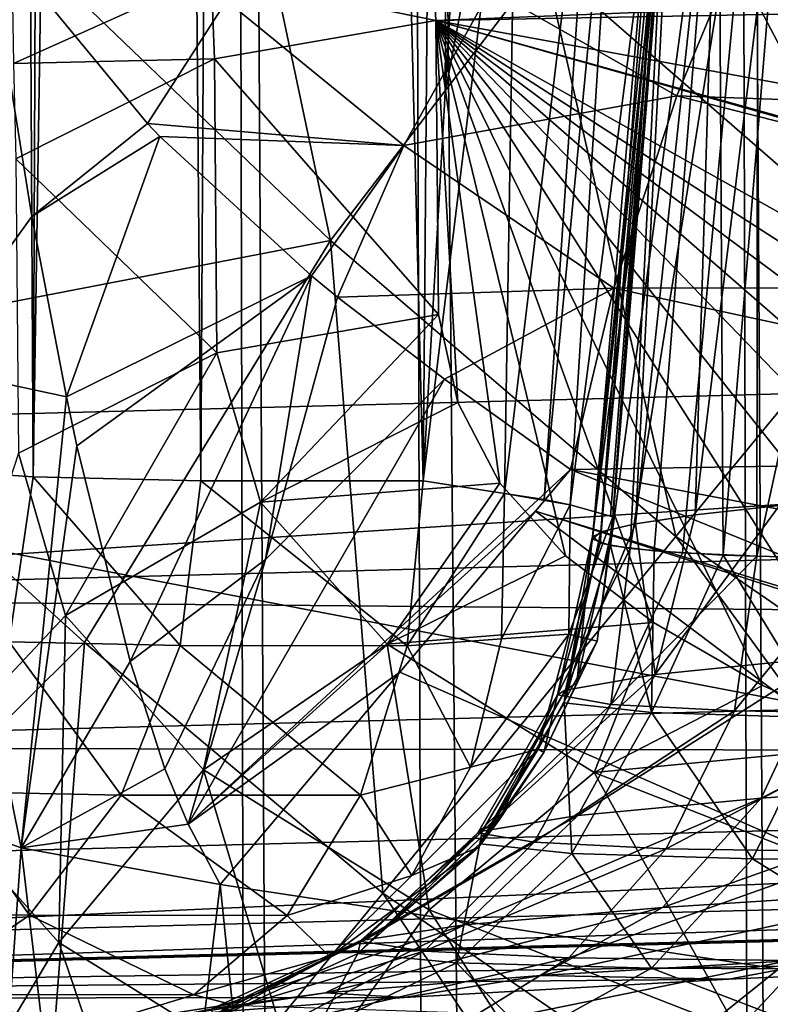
# Model space of a CAD drawing. Header units: metres. Extents: x -90 to 90, y -173 to 74.
# Tile 305 of 564: x -14.66 to -12.59, y -10.93 to -8.22. Entities that reach past the tile are written whole.
import ezdxf

# ---------------------------------------------------------------- set-up
doc = ezdxf.new("R2010")
doc.units = ezdxf.units.M
doc.layers.add('solid_509418', color=7, linetype='CONTINUOUS')
doc.layers.add('solid_509418_01', color=7, linetype='CONTINUOUS')

msp = doc.modelspace()

# ---------------------------------------------------------------- linework, layer by layer
at = {"layer": 'solid_509418'}
for points in [[(-13.547539, -9.492311, 12.051771), (-14.046364, 10.410115, 12.543376), (-13.377323, 11.1847, 11.918725)], [(-13.486521, -8.424356, 12.002365), (-13.547539, -9.492311, 12.051771), (-13.377323, 11.1847, 11.918725)], [(-13.486521, -8.424356, 12.002365), (-13.377323, 11.1847, 11.918725), (-13.424643, -7.351777, 11.954239)], [(-10.1, 11.1, -22.5), (-71.5, -12.5, -22.5), (-24.472662, 8.080914, -22.5)], [(-10.1, 11.1, -22.5), (-10.1, 0.9, -22.5), (-71.5, -12.5, -22.5)], [(-14.158298, -9.491641, 12.680989), (-14.318481, 9.99194, 12.902297), (-14.046364, 10.410115, 12.543376)], [(-13.547539, -9.492311, 12.051771), (-14.158298, -9.491641, 12.680989), (-14.046364, 10.410115, 12.543376)], [(-11.92303, 0.664261, -19.6), (-15.147218, 10.295777, -19.6), (-16.511808, -9.356192, -19.6)], [(-14.618385, -9.481203, 13.430532), (-14.541306, 9.540388, 13.275727), (-14.318481, 9.99194, 12.902297)], [(-14.158298, -9.491641, 12.680989), (-14.618385, -9.481203, 13.430532), (-14.318481, 9.99194, 12.902297)], [(-14.618385, -9.481203, 13.430532), (-14.718115, 9.026982, 13.660608), (-14.541306, 9.540388, 13.275727)], [(-14.618385, -9.481203, 13.430532), (-14.903536, -9.461506, 14.262448), (-14.718115, 9.026982, 13.660608)], [(-12.208568, -151.319458, -57.399166), (-13.60435, 5.890456, -57.230949), (-12.711701, 5.898749, -57.701679)], [(-10.980026, -146.921387, -58.026299), (-12.711701, 5.898749, -57.701679), (-11.728061, 5.907754, -58.096577)], [(-11.805877, -149.06665, -57.632721), (-12.208568, -151.319458, -57.399166), (-12.711701, 5.898749, -57.701679)], [(-10.980026, -146.921387, -58.026299), (-11.805877, -149.06665, -57.632721), (-12.711701, 5.898749, -57.701679)], [(-13.702352, -163.051712, -56.240799), (-15.262668, 5.874669, -55.998146), (-14.07989, 5.885985, -56.930222)], [(-13.702352, -163.051712, -56.240799), (-14.743927, -163.060379, -55.154385), (-15.262668, 5.874669, -55.998146)], [(-13.100452, -163.044846, -56.739647), (-14.07989, 5.885985, -56.930222), (-13.60435, 5.890456, -57.230949)], [(-13.100452, -163.044846, -56.739647), (-13.702352, -163.051712, -56.240799), (-14.07989, 5.885985, -56.930222)], [(-12.208568, -151.319458, -57.399166), (-13.100452, -163.044846, -56.739647), (-13.60435, 5.890456, -57.230949)], [(-0.000087, -12.5, 22.5), (-71.5, 1.184448, 22.5), (-71.5, -12.5, 22.5)], [(71.5, -12.5, 22.5), (71.5, 1.184448, 22.5), (-71.5, 1.184448, 22.5)], [(-0.000087, -12.5, 22.5), (71.5, -12.5, 22.5), (-71.5, 1.184448, 22.5)], [(-10.1, 0.9, -22.5), (-9.929629, -0.394095, -22.5), (-71.5, -12.5, -22.5)], [(-11.342339, -0.36801, -19.6), (-11.92303, 0.664261, -19.6), (-16.511808, -9.356192, -19.6)], [(-4.685715, -9.046515, -19.6), (-11.342339, -0.36801, -19.6), (-16.511808, -9.356192, -19.6)], [(-9.929629, -0.394095, -22.5), (-9.430127, -1.6, -22.5), (-71.5, -12.5, -22.5)], [(-9.430127, -1.6, -22.5), (-8.635534, -2.635534, -22.5), (-71.5, -12.5, -22.5)], [(-8.635534, -2.635534, -22.5), (-7.6, -3.430127, -22.5), (-71.5, -12.5, -22.5)], [(-7.6, -3.430127, -22.5), (-6.394095, -3.929629, -22.5), (-71.5, -12.5, -22.5)], [(-6.394095, -3.929629, -22.5), (-5.1, -4.1, -22.5), (-71.5, -12.5, -22.5)], [(-5.1, -4.1, -22.5), (0, -12.5, -22.5), (-71.5, -12.5, -22.5)], [(-14.778551, -7.894018, -36.66188), (-13.801529, -8.831372, -36.278198), (-14.161408, -7.127429, -35.126606)], [(-13.801529, -8.831372, -36.278198), (-13.21464, -8.064328, -34.757454), (-14.161408, -7.127429, -35.126606)], [(-13.287686, -7.36987, 11.836002), (-13.486521, -8.424356, 12.002365), (-13.424643, -7.351777, 11.954239)], [(-13.287686, -7.36987, 11.836002), (-13.547539, -9.492311, 12.051771), (-13.486521, -8.424356, 12.002365)], [(-13.323679, -9.526972, 11.821799), (-13.547539, -9.492311, 12.051771), (-13.287686, -7.36987, 11.836002)], [(-13.323679, -9.526972, 11.821799), (-13.287686, -7.36987, 11.836002), (-13.069115, -7.403688, 11.566001)], [(-13.214661, -9.543471, 11.662107), (-13.323679, -9.526972, 11.821799), (-13.069115, -7.403688, 11.566001)], [(-13.214661, -9.543471, 11.662107), (-13.069115, -7.403688, 11.566001), (-13.008541, -7.414903, 11.460854)], [(-13.214661, -9.543471, 11.662107), (-13.008541, -7.414903, 11.460854), (-13.143627, -9.557492, 11.526412)], [(-13.21464, -8.064328, -34.757454), (-12.247032, -8.907413, -34.622677), (-13.030812, -7.415367, -33.100224)], [(-13.143627, -9.557492, 11.526412), (-13.008541, -7.414903, 11.460854), (-12.870891, -7.44915, 11.077715)], [(-13.030812, -7.415367, -33.100224), (-11.870951, -8.449636, -32.930157), (-12.480955, -7.655613, -31.214142)], [(-13.030812, -7.415367, -33.100224), (-12.247032, -8.907413, -34.622677), (-11.870951, -8.449636, -32.930157)], [(-13.143627, -9.557492, 11.526412), (-12.870891, -7.44915, 11.077715), (-13.032465, -9.589105, 11.175699)], [(-13.032465, -9.589105, 11.175699), (-12.870891, -7.44915, 11.077715), (-13.026583, -9.591049, 11.142102)], [(-13.027947, -9.623044, 10.65535), (-12.85939, -7.45375, 11.017086), (-12.854583, -7.482511, 10.550108)], [(-13.026583, -9.591049, 11.142102), (-12.85939, -7.45375, 11.017086), (-13.027947, -9.623044, 10.65535)], [(-13.026583, -9.591049, 11.142102), (-12.870891, -7.44915, 11.077715), (-12.85939, -7.45375, 11.017086)], [(-13.081969, -9.652363, -9.889048), (-12.854008, -7.482511, -9.445877), (-12.89364, -7.482511, -10)], [(-13.081969, -9.652363, -9.889048), (-13.03289, -9.669897, -9.349529), (-12.854008, -7.482511, -9.445877)], [(-13.058968, -9.632215, -10.430317), (-13.081969, -9.652363, -9.889048), (-12.89364, -7.482511, -10)], [(-13.081658, -9.644893, 10.097528), (-12.854583, -7.482511, 10.550108), (-12.867881, -7.482511, 9.552869)], [(-13.081658, -9.644893, 10.097528), (-12.941795, -8.555089, 10.601856), (-12.854583, -7.482511, 10.550108)], [(-13.061274, -9.663218, 9.565724), (-13.081658, -9.644893, 10.097528), (-12.867881, -7.482511, 9.552869)], [(-12.978443, -9.677987, 9.069899), (-13.061274, -9.663218, 9.565724), (-12.867881, -7.482511, 9.552869)], [(-13.058968, -9.632215, -10.430317), (-12.89364, -7.482511, -10), (-12.854008, -7.482511, -10.554123)], [(-12.9643, -9.609716, -10.963666), (-13.058968, -9.632215, -10.430317), (-12.854008, -7.482511, -10.554123)], [(-13.03289, -9.669897, -9.349529), (-12.73592, -7.482511, -8.903035), (-12.854008, -7.482511, -9.445877)], [(-13.03289, -9.669897, -9.349529), (-12.912639, -9.684482, -8.821441), (-12.73592, -7.482511, -8.903035)], [(-13.027947, -9.623044, 10.65535), (-12.854583, -7.482511, 10.550108), (-12.941795, -8.555089, 10.601856)], [(-12.978443, -9.677987, 9.069899), (-12.867881, -7.482511, 9.552869), (-12.627409, -7.482511, 8.584963)], [(-12.835148, -9.690087, 8.588125), (-12.978443, -9.677987, 9.069899), (-12.627409, -7.482511, 8.584963)], [(-12.9643, -9.609716, -10.963666), (-12.854008, -7.482511, -10.554123), (-12.73592, -7.482511, -11.096965)], [(-12.799656, -9.585431, -11.479733), (-12.9643, -9.609716, -10.963666), (-12.73592, -7.482511, -11.096965)], [(-12.912639, -9.684482, -8.821441), (-12.723294, -9.69584, -8.313897), (-12.73592, -7.482511, -8.903035)], [(-12.630316, -9.699416, 8.121377), (-12.835148, -9.690087, 8.588125), (-12.627409, -7.482511, 8.584963)], [(-12.799656, -9.585431, -11.479733), (-12.73592, -7.482511, -11.096965), (-12.541779, -7.482511, -11.617476)], [(-12.567904, -9.559543, -11.969412), (-12.799656, -9.585431, -11.479733), (-12.541779, -7.482511, -11.617476)], [(-12.723294, -9.69584, -8.313897), (-12.541779, -7.482511, -8.382524), (-12.73592, -7.482511, -8.903035)], [(-12.723294, -9.69584, -8.313897), (-12.468018, -9.703818, -7.835648), (-12.541779, -7.482511, -8.382524)], [(-12.630316, -9.699416, 8.121377), (-12.627409, -7.482511, 8.584963), (-12.148947, -7.482511, 7.7099)], [(-12.352301, -9.705926, 7.660094), (-12.630316, -9.699416, 8.121377), (-12.148947, -7.482511, 7.7099)], [(0, -7.687311, -46.93359), (-13.523564, -8.003015, -46.673435), (-13.512323, -8.226563, -47.111675)], [(-15.36127, -9.132226, -37.804184), (-13.801529, -8.831372, -36.278198), (-14.778551, -7.894018, -36.66188)], [(-12.636285, -7.916637, -39.417786), (-12.850512, -8.434075, -39.354832), (-13.362271, -8.142173, -39.545101)], [(-10.628364, -8.512257, -38.801132), (-12.850512, -8.434075, -39.354832), (-12.636285, -7.916637, -39.417786)], [(-10.462199, -8.105529, -38.988941), (-10.628364, -8.512257, -38.801132), (-12.636285, -7.916637, -39.417786)], [(-14.919051, -9.176673, -40.73283), (-14.751, -7.970426, -40.281223), (-14.622603, -8.765265, -40.365097)], [(-14.304948, -8.510372, -40.060856), (-14.622603, -8.765265, -40.365097), (-14.751, -7.970426, -40.281223)], [(-14.087426, -8.172715, -39.860512), (-14.304948, -8.510372, -40.060856), (-14.751, -7.970426, -40.281223)], [(-14.679346, -7.962799, -46.011341), (-14.672814, -8.345006, -46.454613), (-14.129835, -8.100901, -46.616058)], [(-14.129835, -8.100901, -46.616058), (-13.512323, -8.226563, -47.111675), (-13.523564, -8.003015, -46.673435)], [(-13.801529, -8.831372, -36.278198), (-12.852977, -9.644985, -36.14072), (-13.21464, -8.064328, -34.757454)], [(-13.21464, -8.064328, -34.757454), (-12.852977, -9.644985, -36.14072), (-12.247032, -8.907413, -34.622677)], [(-14.129835, -8.100901, -46.616058), (-14.672814, -8.345006, -46.454613), (-14.120768, -8.332088, -47.075211)], [(-14.129835, -8.100901, -46.616058), (-14.120768, -8.332088, -47.075211), (-13.512323, -8.226563, -47.111675)], [(-13.362271, -8.142173, -39.545101), (-13.600104, -8.570844, -39.64003), (-14.087426, -8.172715, -39.860512)], [(-12.850512, -8.434075, -39.354832), (-13.600104, -8.570844, -39.64003), (-13.362271, -8.142173, -39.545101)], [(-13.600104, -8.570844, -39.64003), (-14.304948, -8.510372, -40.060856), (-14.087426, -8.172715, -39.860512)], [(-14.120768, -8.332088, -47.075211), (-13.505267, -9.03509, -49.33363), (-13.512323, -8.226563, -47.111675)], [(-13.512323, -8.226563, -47.111675), (-4.496129, -10.77453, -54.802464), (-4.386632, -10.773808, -54.808865)], [(-13.512323, -8.226563, -47.111675), (-8.997542, -10.753182, -54.39917), (-4.496129, -10.77453, -54.802464)], [(-13.512323, -8.226563, -47.111675), (-9.627283, -10.728036, -54.281868), (-8.997542, -10.753182, -54.39917)], [(-13.512323, -8.226563, -47.111675), (-10.225399, -10.676321, -54.093987), (-9.627283, -10.728036, -54.281868)], [(-13.512323, -8.226563, -47.111675), (-10.794952, -10.597346, -53.833401), (-10.225399, -10.676321, -54.093987)], [(-13.512323, -8.226563, -47.111675), (-11.326753, -10.493185, -53.506504), (-10.794952, -10.597346, -53.833401)], [(-13.512323, -8.226563, -47.111675), (-11.817164, -10.363397, -53.112366), (-11.326753, -10.493185, -53.506504)], [(-13.512323, -8.226563, -47.111675), (-12.252585, -10.214818, -52.670815), (-11.817164, -10.363397, -53.112366)], [(-13.512323, -8.226563, -47.111675), (-12.614768, -10.054604, -52.202896), (-12.252585, -10.214818, -52.670815)], [(-13.512323, -8.226563, -47.111675), (-12.914013, -9.881354, -51.703987), (-12.614768, -10.054604, -52.202896)], [(-13.512323, -8.226563, -47.111675), (-13.155967, -9.698167, -51.182159), (-12.914013, -9.881354, -51.703987)], [(-13.512323, -8.226563, -47.111675), (-13.336356, -9.49871, -50.620346), (-13.155967, -9.698167, -51.182159)], [(-13.512323, -8.226563, -47.111675), (-13.452491, -9.277022, -50.002373), (-13.336356, -9.49871, -50.620346)], [(-13.512323, -8.226563, -47.111675), (-13.505267, -9.03509, -49.33363), (-13.452491, -9.277022, -50.002373)], [(-14.672814, -8.345006, -46.454613), (-14.666004, -8.607258, -46.97681), (-14.120768, -8.332088, -47.075211)], [(-14.120768, -8.332088, -47.075211), (-14.666004, -8.607258, -46.97681), (-14.113739, -9.140624, -49.297161)], [(-14.120768, -8.332088, -47.075211), (-14.113739, -9.140624, -49.297161), (-13.505267, -9.03509, -49.33363)], [(-12.850512, -8.434075, -39.354832), (-13.023743, -8.962733, -39.444881), (-13.600104, -8.570844, -39.64003)], [(-10.77121, -8.960415, -38.717106), (-13.023743, -8.962733, -39.444881), (-12.850512, -8.434075, -39.354832)], [(-10.628364, -8.512257, -38.801132), (-10.77121, -8.960415, -38.717106), (-12.850512, -8.434075, -39.354832)], [(-14.304948, -8.510372, -40.060856), (-14.271123, -8.545315, -40.045429), (-14.622603, -8.765265, -40.365097)], [(-13.600104, -8.570844, -39.64003), (-14.271123, -8.545315, -40.045429), (-14.304948, -8.510372, -40.060856)], [(-14.271123, -8.545315, -40.045429), (-14.527555, -9.261508, -40.425781), (-14.622603, -8.765265, -40.365097)], [(-14.271123, -8.545315, -40.045429), (-13.853836, -8.929049, -39.872131), (-14.527555, -9.261508, -40.425781)], [(-13.600104, -8.570844, -39.64003), (-13.853836, -8.929049, -39.872131), (-14.271123, -8.545315, -40.045429)], [(-13.600104, -8.570844, -39.64003), (-13.78309, -8.987143, -39.846214), (-13.853836, -8.929049, -39.872131)], [(-13.023743, -8.962733, -39.444881), (-13.78309, -8.987143, -39.846214), (-13.600104, -8.570844, -39.64003)], [(-13.081658, -9.644893, 10.097528), (-13.027947, -9.623044, 10.65535), (-12.941795, -8.555089, 10.601856)], [(-14.666004, -8.607258, -46.97681), (-14.65948, -9.416164, -49.198631), (-14.113739, -9.140624, -49.297161)], [(-14.919051, -9.176673, -40.73283), (-14.622603, -8.765265, -40.365097), (-14.527555, -9.261508, -40.425781)], [(-15.36127, -9.132226, -37.804184), (-14.478093, -9.93661, -37.510059), (-13.801529, -8.831372, -36.278198)], [(-14.478093, -9.93661, -37.510059), (-13.65834, -10.625295, -37.408005), (-13.801529, -8.831372, -36.278198)], [(-13.801529, -8.831372, -36.278198), (-13.65834, -10.625295, -37.408005), (-12.852977, -9.644985, -36.14072)], [(-12.852977, -9.644985, -36.14072), (-9.98679, -11.613307, -36.140717), (-12.247032, -8.907413, -34.622677)], [(-13.853836, -8.929049, -39.872131), (-14.499253, -9.395478, -40.443558), (-14.527555, -9.261508, -40.425781)], [(-13.853836, -8.929049, -39.872131), (-14.352373, -9.988781, -40.530064), (-14.499253, -9.395478, -40.443558)], [(-13.853836, -8.929049, -39.872131), (-13.980638, -9.707699, -40.237976), (-14.352373, -9.988781, -40.530064)], [(-13.78309, -8.987143, -39.846214), (-13.980638, -9.707699, -40.237976), (-13.853836, -8.929049, -39.872131)], [(-13.023743, -8.962733, -39.444881), (-13.489005, -9.21274, -39.751858), (-13.78309, -8.987143, -39.846214)], [(-13.023743, -8.962733, -39.444881), (-13.142238, -9.460631, -39.68079), (-13.489005, -9.21274, -39.751858)], [(-10.882584, -9.424424, -38.741661), (-13.142238, -9.460631, -39.68079), (-13.023743, -8.962733, -39.444881)], [(-10.77121, -8.960415, -38.717106), (-10.882584, -9.424424, -38.741661), (-13.023743, -8.962733, -39.444881)], [(-13.489005, -9.21274, -39.751858), (-13.980638, -9.707699, -40.237976), (-13.78309, -8.987143, -39.846214)], [(-14.113739, -9.140624, -49.297161), (-13.994507, -9.550938, -50.433617), (-13.505267, -9.03509, -49.33363)], [(-13.994507, -9.550938, -50.433617), (-13.452491, -9.277022, -50.002373), (-13.505267, -9.03509, -49.33363)], [(-16.49987, -9.812085, -19.528992), (-4.685715, -9.046515, -19.6), (-16.511808, -9.356192, -19.6)], [(-16.49987, -9.812085, -19.528992), (-4.673811, -9.501084, -19.529415), (-4.685715, -9.046515, -19.6)], [(-15.562374, -11.014132, -38.479427), (-14.478093, -9.93661, -37.510059), (-15.36127, -9.132226, -37.804184)], [(-14.65948, -9.416164, -49.198631), (-14.529874, -9.862138, -50.433853), (-14.113739, -9.140624, -49.297161)], [(-14.529874, -9.862138, -50.433853), (-13.994507, -9.550938, -50.433617), (-14.113739, -9.140624, -49.297161)], [(-14.919051, -9.176673, -40.73283), (-14.652183, -10.5007, -40.898735), (-15.085649, -10.344482, -41.309837)], [(-14.919051, -9.176673, -40.73283), (-14.527555, -9.261508, -40.425781), (-14.652183, -10.5007, -40.898735)], [(-13.489005, -9.21274, -39.751858), (-13.142238, -9.460631, -39.68079), (-14.193104, -10.435116, -40.602791)], [(-13.489005, -9.21274, -39.751858), (-14.193104, -10.435116, -40.602791), (-13.980638, -9.707699, -40.237976)], [(-14.499253, -9.395478, -40.443558), (-14.652183, -10.5007, -40.898735), (-14.527555, -9.261508, -40.425781)], [(-13.994507, -9.550938, -50.433617), (-13.336356, -9.49871, -50.620346), (-13.452491, -9.277022, -50.002373)], [(-14.352373, -9.988781, -40.530064), (-14.652183, -10.5007, -40.898735), (-14.499253, -9.395478, -40.443558)], [(-14.951665, -10.309717, -50.361549), (-14.529874, -9.862138, -50.433853), (-14.65948, -9.416164, -49.198631)], [(-10.882584, -9.424424, -38.741661), (-10.956129, -9.877798, -38.873394), (-13.142238, -9.460631, -39.68079)], [(-14.684342, -9.934749, 13.405768), (-14.903536, -9.461506, 14.262448), (-14.618385, -9.481203, 13.430532)], [(-14.193104, -10.435116, -40.602791), (-13.142238, -9.460631, -39.68079), (-13.238481, -9.575096, -39.79081)], [(-11.670914, -10.059266, -39.293255), (-13.238481, -9.575096, -39.79081), (-13.142238, -9.460631, -39.68079)], [(-10.956129, -9.877798, -38.873394), (-11.670914, -10.059266, -39.293255), (-13.142238, -9.460631, -39.68079)], [(-14.214885, -9.944667, 12.639647), (-14.684342, -9.934749, 13.405768), (-14.618385, -9.481203, 13.430532)], [(-14.214885, -9.944667, 12.639647), (-14.618385, -9.481203, 13.430532), (-14.158298, -9.491641, 12.680989)], [(-13.590954, -9.945311, 11.996794), (-14.214885, -9.944667, 12.639647), (-14.158298, -9.491641, 12.680989)], [(-13.590954, -9.945311, 11.996794), (-14.158298, -9.491641, 12.680989), (-13.547539, -9.492311, 12.051771)], [(-13.323679, -9.526972, 11.821799), (-13.590954, -9.945311, 11.996794), (-13.547539, -9.492311, 12.051771)], [(-16.49987, -9.812085, -19.528992), (-4.662989, -9.914384, -19.323229), (-4.673811, -9.501084, -19.529415)], [(-13.994507, -9.550938, -50.433617), (-13.646532, -9.940362, -51.530193), (-13.336356, -9.49871, -50.620346)], [(-13.646532, -9.940362, -51.530193), (-13.155967, -9.698167, -51.182159), (-13.336356, -9.49871, -50.620346)], [(-14.529874, -9.862138, -50.433853), (-14.151136, -10.285941, -51.627239), (-13.994507, -9.550938, -50.433617)], [(-14.151136, -10.285941, -51.627239), (-13.646532, -9.940362, -51.530193), (-13.994507, -9.550938, -50.433617)], [(-13.323679, -9.526972, 11.821799), (-13.332425, -9.926131, 11.727135), (-13.590954, -9.945311, 11.996794)], [(-13.143627, -9.557492, 11.526412), (-13.332425, -9.926131, 11.727135), (-13.323679, -9.526972, 11.821799)], [(-13.214661, -9.543471, 11.662107), (-13.143627, -9.557492, 11.526412), (-13.323679, -9.526972, 11.821799)], [(-14.193104, -10.435116, -40.602791), (-13.238481, -9.575096, -39.79081), (-13.611456, -10.017683, -40.183769)], [(-13.611456, -10.017683, -40.183769), (-13.238481, -9.575096, -39.79081), (-11.316156, -11.023425, -39.724712)], [(-13.146728, -9.913476, 11.378605), (-13.332425, -9.926131, 11.727135), (-13.143627, -9.557492, 11.526412)], [(-10.998616, -10.292756, -39.109028), (-11.316156, -11.023425, -39.724712), (-13.238481, -9.575096, -39.79081)], [(-11.670914, -10.059266, -39.293255), (-10.998616, -10.292756, -39.109028), (-13.238481, -9.575096, -39.79081)], [(-13.146728, -9.913476, 11.378605), (-13.143627, -9.557492, 11.526412), (-13.026583, -9.591049, 11.142102)], [(-13.143627, -9.557492, 11.526412), (-13.032465, -9.589105, 11.175699), (-13.026583, -9.591049, 11.142102)], [(-12.910017, -10.024457, -11.488521), (-12.799656, -9.585431, -11.479733), (-12.567904, -9.559543, -11.969412)], [(-12.435924, -9.976906, -12.379835), (-12.910017, -10.024457, -11.488521), (-12.567904, -9.559543, -11.969412)], [(-13.146728, -9.913476, 11.378605), (-13.026583, -9.591049, 11.142102), (-13.06928, -9.932714, 10.92588)], [(-13.06928, -9.932714, 10.92588), (-13.026583, -9.591049, 11.142102), (-13.027947, -9.623044, 10.65535)], [(-12.910017, -10.024457, -11.488521), (-12.9643, -9.609716, -10.963666), (-12.799656, -9.585431, -11.479733)], [(-13.160207, -10.102384, -9.496452), (-13.081969, -9.652363, -9.889048), (-13.058968, -9.632215, -10.430317)], [(-13.15653, -10.067115, -10.508291), (-13.160207, -10.102384, -9.496452), (-13.058968, -9.632215, -10.430317)], [(-13.15653, -10.067115, -10.508291), (-13.058968, -9.632215, -10.430317), (-12.9643, -9.609716, -10.963666)], [(-12.910017, -10.024457, -11.488521), (-13.15653, -10.067115, -10.508291), (-12.9643, -9.609716, -10.963666)], [(-13.125137, -10.046782, 10.684406), (-13.027947, -9.623044, 10.65535), (-13.081658, -9.644893, 10.097528)], [(-13.125137, -10.046782, 10.684406), (-13.06928, -9.932714, 10.92588), (-13.027947, -9.623044, 10.65535)], [(-13.65834, -10.625295, -37.408005), (-10.612559, -12.716951, -37.408005), (-12.852977, -9.644985, -36.14072)], [(-13.178265, -10.080355, 9.772544), (-13.081658, -9.644893, 10.097528), (-13.061274, -9.663218, 9.565724)], [(-13.178265, -10.080355, 9.772544), (-13.125137, -10.046782, 10.684406), (-13.081658, -9.644893, 10.097528)], [(-13.160207, -10.102384, -9.496452), (-13.03289, -9.669897, -9.349529), (-13.081969, -9.652363, -9.889048)], [(-10.612559, -12.716951, -37.408005), (-9.98679, -11.613307, -36.140717), (-12.852977, -9.644985, -36.14072)], [(-13.178265, -10.080355, 9.772544), (-13.061274, -9.663218, 9.565724), (-12.978443, -9.677987, 9.069899)], [(-13.178265, -10.080355, 9.772544), (-12.978443, -9.677987, 9.069899), (-13.031507, -10.106607, 8.87047)], [(-13.160207, -10.102384, -9.496452), (-12.920116, -10.128191, -8.51258), (-13.03289, -9.669897, -9.349529)], [(-12.920116, -10.128191, -8.51258), (-12.912639, -9.684482, -8.821441), (-13.03289, -9.669897, -9.349529)], [(-13.031507, -10.106607, 8.87047), (-12.978443, -9.677987, 9.069899), (-12.835148, -9.690087, 8.588125)], [(-12.920116, -10.128191, -8.51258), (-12.723294, -9.69584, -8.313897), (-12.912639, -9.684482, -8.821441)], [(-13.980638, -9.707699, -40.237976), (-14.257271, -10.283654, -40.578358), (-14.352373, -9.988781, -40.530064)], [(-13.980638, -9.707699, -40.237976), (-14.193104, -10.435116, -40.602791), (-14.257271, -10.283654, -40.578358)], [(-13.646532, -9.940362, -51.530193), (-12.914013, -9.881354, -51.703987), (-13.155967, -9.698167, -51.182159)], [(-13.031507, -10.106607, 8.87047), (-12.835148, -9.690087, 8.588125), (-12.630316, -9.699416, 8.121377)], [(-13.031507, -10.106607, 8.87047), (-12.630316, -9.699416, 8.121377), (-12.691531, -10.124287, 8.021519)], [(-12.920116, -10.128191, -8.51258), (-12.449918, -10.143017, -7.614913), (-12.723294, -9.69584, -8.313897)], [(-12.449918, -10.143017, -7.614913), (-12.468018, -9.703818, -7.835648), (-12.723294, -9.69584, -8.313897)], [(-12.691531, -10.124287, 8.021519), (-12.630316, -9.699416, 8.121377), (-12.352301, -9.705926, 7.660094)], [(-12.691531, -10.124287, 8.021519), (-12.352301, -9.705926, 7.660094), (-12.174321, -10.132545, 7.266594)], [(-16.49987, -9.812085, -19.528992), (-16.489061, -10.224816, -19.322691), (-4.662989, -9.914384, -19.323229)], [(-14.951665, -10.309717, -50.361549), (-14.548372, -10.760963, -51.632214), (-14.529874, -9.862138, -50.433853)], [(-14.548372, -10.760963, -51.632214), (-14.151136, -10.285941, -51.627239), (-14.529874, -9.862138, -50.433853)], [(-13.646532, -9.940362, -51.530193), (-13.07777, -10.293498, -52.543972), (-12.914013, -9.881354, -51.703987)], [(-13.07777, -10.293498, -52.543972), (-12.614768, -10.054604, -52.202896), (-12.914013, -9.881354, -51.703987)], [(-16.489061, -10.224816, -19.322691), (-4.654322, -10.245353, -19.001001), (-4.662989, -9.914384, -19.323229)], [(-13.332425, -9.926131, 11.727135), (-13.417656, -10.278634, 11.569158), (-13.590954, -9.945311, 11.996794)], [(-13.146728, -9.913476, 11.378605), (-13.417656, -10.278634, 11.569158), (-13.332425, -9.926131, 11.727135)], [(-13.231538, -10.229146, 11.196733), (-13.417656, -10.278634, 11.569158), (-13.146728, -9.913476, 11.378605)], [(-13.231538, -10.229146, 11.196733), (-13.146728, -9.913476, 11.378605), (-13.06928, -9.932714, 10.92588)], [(-12.61872, -10.364152, -12.523413), (-12.435924, -9.976906, -12.379835), (-11.76271, -9.927236, -13.130546)], [(-11.905627, -10.314474, -13.313875), (-12.61872, -10.364152, -12.523413), (-11.76271, -9.927236, -13.130546)], [(-15.562374, -11.014132, -38.479427), (-14.622657, -11.799086, -38.360863), (-14.478093, -9.93661, -37.510059)], [(-14.376806, -10.355383, 12.516202), (-14.871157, -10.345825, 13.323435), (-14.684342, -9.934749, 13.405768)], [(-14.214885, -9.944667, 12.639647), (-14.376806, -10.355383, 12.516202), (-14.684342, -9.934749, 13.405768)], [(-14.478093, -9.93661, -37.510059), (-14.622657, -11.799086, -38.360863), (-13.65834, -10.625295, -37.408005)], [(-13.719481, -10.356005, 11.838916), (-14.376806, -10.355383, 12.516202), (-14.214885, -9.944667, 12.639647)], [(-13.590954, -9.945311, 11.996794), (-13.719481, -10.356005, 11.838916), (-14.214885, -9.944667, 12.639647)], [(-14.151136, -10.285941, -51.627239), (-13.530775, -10.671075, -52.732883), (-13.646532, -9.940362, -51.530193)], [(-13.417656, -10.278634, 11.569158), (-13.719481, -10.356005, 11.838916), (-13.590954, -9.945311, 11.996794)], [(-13.530775, -10.671075, -52.732883), (-13.07777, -10.293498, -52.543972), (-13.646532, -9.940362, -51.530193)], [(-13.231538, -10.229146, 11.196733), (-13.06928, -9.932714, 10.92588), (-13.215775, -10.238861, 10.705278)], [(-13.125137, -10.046782, 10.684406), (-13.215775, -10.238861, 10.705278), (-13.06928, -9.932714, 10.92588)], [(-13.122252, -10.41174, -11.583158), (-12.910017, -10.024457, -11.488521), (-12.435924, -9.976906, -12.379835)], [(-12.61872, -10.364152, -12.523413), (-13.122252, -10.41174, -11.583158), (-12.435924, -9.976906, -12.379835)], [(-14.257271, -10.283654, -40.578358), (-14.652183, -10.5007, -40.898735), (-14.352373, -9.988781, -40.530064)], [(-14.193104, -10.435116, -40.602791), (-13.611456, -10.017683, -40.183769), (-14.105115, -10.601272, -40.630325)], [(-14.105115, -10.601272, -40.630325), (-13.611456, -10.017683, -40.183769), (-11.316156, -11.023425, -39.724712)], [(-13.38547, -10.454457, -10.54754), (-13.15653, -10.067115, -10.508291), (-12.910017, -10.024457, -11.488521)], [(-13.122252, -10.41174, -11.583158), (-13.38547, -10.454457, -10.54754), (-12.910017, -10.024457, -11.488521)], [(-13.178265, -10.080355, 9.772544), (-13.215775, -10.238861, 10.705278), (-13.125137, -10.046782, 10.684406)], [(-13.07777, -10.293498, -52.543972), (-12.252585, -10.214818, -52.670815), (-12.614768, -10.054604, -52.202896)], [(-13.178265, -10.080355, 9.772544), (-13.397516, -10.458898, 9.765029), (-13.339654, -10.425116, 10.731424)], [(-13.178265, -10.080355, 9.772544), (-13.031507, -10.106607, 8.87047), (-13.397516, -10.458898, 9.765029)], [(-13.39158, -10.489793, -9.477261), (-13.160207, -10.102384, -9.496452), (-13.15653, -10.067115, -10.508291)], [(-13.38547, -10.454457, -10.54754), (-13.39158, -10.489793, -9.477261), (-13.15653, -10.067115, -10.508291)], [(-13.178265, -10.080355, 9.772544), (-13.339654, -10.425116, 10.731424), (-13.215775, -10.238861, 10.705278)], [(-13.031507, -10.106607, 8.87047), (-13.241925, -10.485278, 8.808512), (-13.397516, -10.458898, 9.765029)], [(-13.39158, -10.489793, -9.477261), (-13.139088, -10.515659, -8.435719), (-13.160207, -10.102384, -9.496452)], [(-13.031507, -10.106607, 8.87047), (-12.691531, -10.124287, 8.021519), (-13.241925, -10.485278, 8.808512)], [(-13.139088, -10.515659, -8.435719), (-12.920116, -10.128191, -8.51258), (-13.160207, -10.102384, -9.496452)], [(-12.691531, -10.124287, 8.021519), (-12.879849, -10.502974, 7.908629), (-13.241925, -10.485278, 8.808512)], [(-13.139088, -10.515659, -8.435719), (-12.642194, -10.530523, -7.485081), (-12.920116, -10.128191, -8.51258)], [(-12.642194, -10.530523, -7.485081), (-12.449918, -10.143017, -7.614913), (-12.920116, -10.128191, -8.51258)], [(-12.691531, -10.124287, 8.021519), (-12.174321, -10.132545, 7.266594), (-12.879849, -10.502974, 7.908629)], [(-12.174321, -10.132545, 7.266594), (-12.328483, -10.511123, 7.109589), (-12.879849, -10.502974, 7.908629)], [(-12.642194, -10.530523, -7.485081), (-11.930099, -10.533499, -6.682297), (-12.449918, -10.143017, -7.614913)], [(-16.489061, -10.224816, -19.322691), (-16.480408, -10.555308, -19.000631), (-4.654322, -10.245353, -19.001001)], [(-13.07777, -10.293498, -52.543972), (-12.303558, -10.595299, -53.432438), (-12.252585, -10.214818, -52.670815)], [(-16.480408, -10.555308, -19.000631), (-16.474726, -10.772271, -18.5933), (-4.654322, -10.245353, -19.001001)], [(-16.474726, -10.772271, -18.5933), (-4.648633, -10.462594, -18.5933), (-4.654322, -10.245353, -19.001001)], [(-13.231538, -10.229146, 11.196733), (-13.578357, -10.576451, 11.364318), (-13.417656, -10.278634, 11.569158)], [(-13.395404, -10.498996, 10.996116), (-13.578357, -10.576451, 11.364318), (-13.231538, -10.229146, 11.196733)], [(-13.395404, -10.498996, 10.996116), (-13.231538, -10.229146, 11.196733), (-13.215775, -10.238861, 10.705278)], [(-13.395404, -10.498996, 10.996116), (-13.215775, -10.238861, 10.705278), (-13.339654, -10.425116, 10.731424)], [(-13.417656, -10.278634, 11.569158), (-13.578357, -10.576451, 11.364318), (-13.719481, -10.356005, 11.838916)], [(-14.193104, -10.435116, -40.602791), (-14.652183, -10.5007, -40.898735), (-14.257271, -10.283654, -40.578358)], [(-14.548372, -10.760963, -51.632214), (-13.886823, -11.171638, -52.811184), (-14.151136, -10.285941, -51.627239)], [(-13.886823, -11.171638, -52.811184), (-13.530775, -10.671075, -52.732883), (-14.151136, -10.285941, -51.627239)], [(-13.530775, -10.671075, -52.732883), (-12.68399, -11.001126, -53.704525), (-13.07777, -10.293498, -52.543972)], [(-12.68399, -11.001126, -53.704525), (-12.303558, -10.595299, -53.432438), (-13.07777, -10.293498, -52.543972)], [(-14.855033, -11.273996, -51.414341), (-14.548372, -10.760963, -51.632214), (-14.951665, -10.309717, -50.361549)], [(-12.88953, -10.664826, -12.724026), (-12.61872, -10.364152, -12.523413), (-11.905627, -10.314474, -13.313875)], [(-12.120364, -10.615143, -13.573636), (-12.88953, -10.664826, -12.724026), (-11.905627, -10.314474, -13.313875)], [(-14.628937, -10.685427, 12.322175), (-15.161349, -10.67595, 13.191265), (-14.871157, -10.345825, 13.323435)], [(-15.085649, -10.344482, -41.309837), (-14.652183, -10.5007, -40.898735), (-14.812773, -12.772012, -41.800781)], [(-14.376806, -10.355383, 12.516202), (-14.628937, -10.685427, 12.322175), (-14.871157, -10.345825, 13.323435)], [(-13.921157, -10.686041, 11.592919), (-14.628937, -10.685427, 12.322175), (-14.376806, -10.355383, 12.516202)], [(-13.719481, -10.356005, 11.838916), (-13.921157, -10.686041, 11.592919), (-14.376806, -10.355383, 12.516202)], [(-13.578357, -10.576451, 11.364318), (-13.921157, -10.686041, 11.592919), (-13.719481, -10.356005, 11.838916)], [(-13.433521, -10.712445, -11.712295), (-13.122252, -10.41174, -11.583158), (-12.61872, -10.364152, -12.523413)], [(-12.88953, -10.664826, -12.724026), (-13.433521, -10.712445, -11.712295), (-12.61872, -10.364152, -12.523413)], [(-13.718779, -10.755211, -10.596948), (-13.38547, -10.454457, -10.54754), (-13.122252, -10.41174, -11.583158)], [(-13.433521, -10.712445, -11.712295), (-13.718779, -10.755211, -10.596948), (-13.122252, -10.41174, -11.583158)], [(-14.193104, -10.435116, -40.602791), (-14.105115, -10.601272, -40.630325), (-14.652183, -10.5007, -40.898735)], [(-13.653103, -10.724114, 10.792369), (-13.395404, -10.498996, 10.996116), (-13.339654, -10.425116, 10.731424)], [(-13.397516, -10.458898, 9.765029), (-13.653103, -10.724114, 10.792369), (-13.339654, -10.425116, 10.731424)], [(-16.474726, -10.772271, -18.5933), (-16.472555, -10.855165, -18.139265), (-4.648633, -10.462594, -18.5933)], [(-4.648633, -10.462594, -18.5933), (-16.472555, -10.855165, -18.139265), (-4.646463, -10.545487, -18.139265)], [(-13.726783, -10.7906, -9.443463), (-13.39158, -10.489793, -9.477261), (-13.38547, -10.454457, -10.54754)], [(-13.718779, -10.755211, -10.596948), (-13.726783, -10.7906, -9.443463), (-13.38547, -10.454457, -10.54754)], [(-13.397516, -10.458898, 9.765029), (-13.716075, -10.758258, 9.743767), (-13.653103, -10.724114, 10.792369)], [(-13.397516, -10.458898, 9.765029), (-13.241925, -10.485278, 8.808512), (-13.716075, -10.758258, 9.743767)], [(-13.726783, -10.7906, -9.443463), (-13.455597, -10.816514, -8.320411), (-13.39158, -10.489793, -9.477261)], [(-13.241925, -10.485278, 8.808512), (-13.544694, -10.784828, 8.706008), (-13.716075, -10.758258, 9.743767)], [(-13.241925, -10.485278, 8.808512), (-12.879849, -10.502974, 7.908629), (-13.544694, -10.784828, 8.706008)], [(-13.455597, -10.816514, -8.320411), (-13.139088, -10.515659, -8.435719), (-13.39158, -10.489793, -9.477261)], [(-14.652183, -10.5007, -40.898735), (-14.374192, -12.84906, -41.496414), (-14.812773, -12.772012, -41.800781)], [(-14.652183, -10.5007, -40.898735), (-14.105115, -10.601272, -40.630325), (-14.374192, -12.84906, -41.496414)], [(-13.395404, -10.498996, 10.996116), (-13.803352, -10.79887, 11.126861), (-13.578357, -10.576451, 11.364318)], [(-13.653103, -10.724114, 10.792369), (-13.803352, -10.79887, 11.126861), (-13.395404, -10.498996, 10.996116)], [(-12.879849, -10.502974, 7.908629), (-13.146695, -10.802501, 7.731101), (-13.544694, -10.784828, 8.706008)], [(-13.455597, -10.816514, -8.320411), (-12.920368, -10.831409, -7.295148), (-13.139088, -10.515659, -8.435719)], [(-12.879849, -10.502974, 7.908629), (-12.328483, -10.511123, 7.109589), (-13.146695, -10.802501, 7.731101)], [(-12.328483, -10.511123, 7.109589), (-12.541389, -10.81039, 6.868237), (-13.146695, -10.802501, 7.731101)], [(-12.920368, -10.831409, -7.295148), (-12.642194, -10.530523, -7.485081), (-13.139088, -10.515659, -8.435719)], [(-3.9411, -10.531639, -17.962793), (-4.164111, -10.534945, -18.05957), (-18.677124, -10.916807, -17.989838)], [(-11.59141, -10.811232, -14.93693), (-3.9411, -10.531639, -17.962793), (-18.677124, -10.916807, -17.989838)], [(-4.164111, -10.534945, -18.05957), (-17.612057, -10.886107, -18.097116), (-18.677124, -10.916807, -17.989838)], [(-4.164111, -10.534945, -18.05957), (-4.399084, -10.539559, -18.118292), (-17.612057, -10.886107, -18.097116)], [(-4.399084, -10.539559, -18.118292), (-4.646463, -10.545487, -18.139265), (-17.612057, -10.886107, -18.097116)], [(-4.646463, -10.545487, -18.139265), (-16.472555, -10.855165, -18.139265), (-17.612057, -10.886107, -18.097116)], [(-12.920368, -10.831409, -7.295148), (-12.152613, -10.83439, -6.429435), (-12.642194, -10.530523, -7.485081)], [(-12.152613, -10.83439, -6.429435), (-11.930099, -10.533499, -6.682297), (-12.642194, -10.530523, -7.485081)], [(-13.578357, -10.576451, 11.364318), (-13.803352, -10.79887, 11.126861), (-13.921157, -10.686041, 11.592919)], [(-14.374192, -12.84906, -41.496414), (-14.105115, -10.601272, -40.630325), (-14.070948, -10.934137, -40.745556)], [(-14.070948, -10.934137, -40.745556), (-14.105115, -10.601272, -40.630325), (-11.316156, -11.023425, -39.724712)], [(-12.68399, -11.001126, -53.704525), (-11.637781, -11.25933, -54.494034), (-12.303558, -10.595299, -53.432438)], [(-14.622657, -11.799086, -38.360863), (-11.361835, -14.038419, -38.360863), (-13.65834, -10.625295, -37.408005)], [(-11.361835, -14.038419, -38.360863), (-10.612559, -12.716951, -37.408005), (-13.65834, -10.625295, -37.408005)], [(-13.223803, -10.85167, -12.963485), (-12.88953, -10.664826, -12.724026), (-12.120364, -10.615143, -13.573636)], [(-12.38745, -10.801982, -13.886277), (-13.223803, -10.85167, -12.963485), (-12.120364, -10.615143, -13.573636)], [(-14.628937, -10.685427, 12.322175), (-14.947726, -10.903974, 12.075689), (-15.161349, -10.67595, 13.191265)], [(-14.17715, -10.904604, 11.281776), (-14.947726, -10.903974, 12.075689), (-14.628937, -10.685427, 12.322175)], [(-13.921157, -10.686041, 11.592919), (-14.17715, -10.904604, 11.281776), (-14.628937, -10.685427, 12.322175)], [(-13.803352, -10.79887, 11.126861), (-14.17715, -10.904604, 11.281776), (-13.921157, -10.686041, 11.592919)], [(-13.886823, -11.171638, -52.811184), (-12.982107, -11.524241, -53.84922), (-13.530775, -10.671075, -52.732883)], [(-13.815605, -10.89931, -11.864223), (-13.433521, -10.712445, -11.712295), (-12.88953, -10.664826, -12.724026)], [(-13.223803, -10.85167, -12.963485), (-13.815605, -10.89931, -11.864223), (-12.88953, -10.664826, -12.724026)], [(-12.982107, -11.524241, -53.84922), (-12.68399, -11.001126, -53.704525), (-13.530775, -10.671075, -52.732883)], [(-14.126239, -10.942107, -10.652036), (-13.718779, -10.755211, -10.596948), (-13.433521, -10.712445, -11.712295)], [(-13.815605, -10.89931, -11.864223), (-14.126239, -10.942107, -10.652036), (-13.433521, -10.712445, -11.712295)], [(-14.03883, -10.918348, 10.862075), (-13.803352, -10.79887, 11.126861), (-13.653103, -10.724114, 10.792369)], [(-13.716075, -10.758258, 9.743767), (-14.03883, -10.918348, 10.862075), (-13.653103, -10.724114, 10.792369)], [(-14.855033, -11.273996, -51.414341), (-14.233206, -11.685678, -52.593037), (-14.548372, -10.760963, -51.632214)], [(-14.233206, -11.685678, -52.593037), (-13.886823, -11.171638, -52.811184), (-14.548372, -10.760963, -51.632214)], [(-14.135426, -10.977533, -9.398124), (-13.726783, -10.7906, -9.443463), (-13.718779, -10.755211, -10.596948)], [(-14.126239, -10.942107, -10.652036), (-14.135426, -10.977533, -9.398124), (-13.718779, -10.755211, -10.596948)], [(-13.716075, -10.758258, 9.743767), (-14.10662, -10.953026, 9.707023), (-14.03883, -10.918348, 10.862075)], [(-13.716075, -10.758258, 9.743767), (-13.544694, -10.784828, 8.706008), (-14.10662, -10.953026, 9.707023)], [(-14.135426, -10.977533, -9.398124), (-13.840949, -11.003479, -8.177107), (-13.726783, -10.7906, -9.443463)], [(-13.544694, -10.784828, 8.706008), (-13.911957, -10.979852, 8.564888), (-14.10662, -10.953026, 9.707023)], [(-13.544694, -10.784828, 8.706008), (-13.146695, -10.802501, 7.731101), (-13.911957, -10.979852, 8.564888)], [(-13.840949, -11.003479, -8.177107), (-13.455597, -10.816514, -8.320411), (-13.726783, -10.7906, -9.443463)], [(-12.707608, -10.861014, -14.152292), (-11.59141, -10.811232, -14.93693), (-18.677124, -10.916807, -17.989838)], [(-13.803352, -10.79887, 11.126861), (-14.076478, -10.930205, 10.869446), (-14.17715, -10.904604, 11.281776)], [(-14.03883, -10.918348, 10.862075), (-14.076478, -10.930205, 10.869446), (-13.803352, -10.79887, 11.126861)], [(-13.146695, -10.802501, 7.731101), (-13.463906, -10.997443, 7.494857), (-13.911957, -10.979852, 8.564888)], [(-13.840949, -11.003479, -8.177107), (-13.259221, -11.018395, -7.062332), (-13.455597, -10.816514, -8.320411)], [(-13.146695, -10.802501, 7.731101), (-12.541389, -10.81039, 6.868237), (-13.463906, -10.997443, 7.494857)], [(-12.541389, -10.81039, 6.868237), (-12.78497, -11.004885, 6.552874), (-13.463906, -10.997443, 7.494857)], [(-13.259221, -11.018395, -7.062332), (-12.920368, -10.831409, -7.295148), (-13.455597, -10.816514, -8.320411)], [(-12.38745, -10.801982, -13.886277), (-12.707608, -10.861014, -14.152292), (-13.223803, -10.85167, -12.963485)], [(-11.759206, -10.808091, 6.161471), (-11.910489, -11.001777, 5.788701), (-12.78497, -11.004885, 6.552874)], [(-12.541389, -10.81039, 6.868237), (-11.759206, -10.808091, 6.161471), (-12.78497, -11.004885, 6.552874)], [(-12.38745, -10.801982, -13.886277), (-11.59141, -10.811232, -14.93693), (-12.707608, -10.861014, -14.152292)], [(-13.259221, -11.018395, -7.062332), (-12.424517, -11.021379, -6.121067), (-12.920368, -10.831409, -7.295148)], [(-12.424517, -11.021379, -6.121067), (-12.152613, -10.83439, -6.429435), (-12.920368, -10.831409, -7.295148)], [(-13.599245, -10.91141, -13.119748), (-12.707608, -10.861014, -14.152292), (-18.677124, -10.916807, -17.989838)], [(-13.223803, -10.85167, -12.963485), (-13.599245, -10.91141, -13.119748), (-13.815605, -10.89931, -11.864223)], [(-13.223803, -10.85167, -12.963485), (-12.707608, -10.861014, -14.152292), (-13.599245, -10.91141, -13.119748)], [(-14.947726, -10.903974, 12.075689), (-14.463579, -10.991283, 10.934574), (-15.303134, -10.990615, 11.799389)], [(-14.17715, -10.904604, 11.281776), (-14.463579, -10.991283, 10.934574), (-14.947726, -10.903974, 12.075689)], [(-13.815605, -10.89931, -11.864223), (-13.599245, -10.91141, -13.119748), (-14.212885, -10.959398, -11.901217)], [(-13.815605, -10.89931, -11.864223), (-14.212885, -10.959398, -11.901217), (-14.126239, -10.942107, -10.652036)], [(-14.212885, -10.959398, -11.901217), (-13.599245, -10.91141, -13.119748), (-18.677124, -10.916807, -17.989838)], [(-14.212885, -10.959398, -11.901217), (-18.677124, -10.916807, -17.989838), (-18.206043, -11.375713)], [(-18.677122, -10.916807, 17.989836), (-13.823617, -11.069747, 7.299472), (-18.206043, -11.375713)], [(-18.677122, -10.916807, 17.989836), (-14.304857, -11.05275, 8.429426), (-13.823617, -11.069747, 7.299472)], [(-18.677122, -10.916807, 17.989836), (-14.524377, -11.027317, 9.619783), (-14.304857, -11.05275, 8.429426)], [(-18.677122, -10.916807, 17.989836), (-15.935895, -10.980174, 12.8305), (-14.524377, -11.027317, 9.619783)], [(-14.076478, -10.930205, 10.869446), (-14.463579, -10.991283, 10.934574), (-14.17715, -10.904604, 11.281776)], [(-14.10662, -10.953026, 9.707023), (-14.463579, -10.991283, 10.934574), (-14.076478, -10.930205, 10.869446)], [(-14.10662, -10.953026, 9.707023), (-14.076478, -10.930205, 10.869446), (-14.03883, -10.918348, 10.862075)]]:
    msp.add_3dface(points, dxfattribs=at)
at = {"layer": 'solid_509418_01'}
for points in [[(0, -7.687311, -46.93359), (-13.512323, -8.226563, -47.111675), (0, -7.978806, -47.465508)], [(-13.512323, -8.226563, -47.111675), (0, -10.69703, -54.933769), (0, -7.978806, -47.465508)], [(-13.512323, -8.226563, -47.111675), (-4.386632, -10.773808, -54.808865), (0, -10.69703, -54.933769)]]:
    msp.add_3dface(points, dxfattribs=at)

doc.saveas('drawing.dxf')
